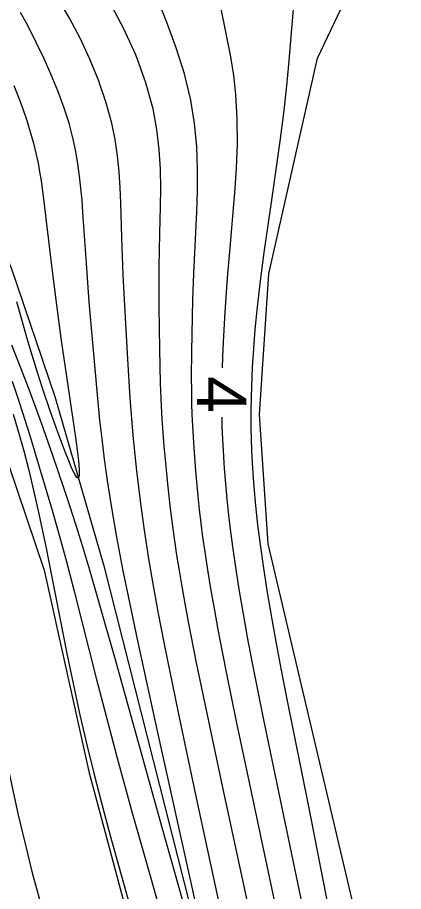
# Model space of a CAD drawing. Extents: x 2602990 to 2605851, y 618069 to 619180.
# Drawn here: x 2603698.04 to 2603713.71, y 618729.98 to 618765.48 of the extents above; entities that cross this region are included whole.
import ezdxf

# ---------------------------------------------------------------- set-up
doc = ezdxf.new("R2010")
doc.units = 0
for name, color, linetype in [('DTM Contours Major', 7, 'Continuous'), ('DTM Contours Major Text', 7, 'Continuous'), ('DTM Contours Minor', 7, 'Continuous'), ('PH Exist DTM Breakline', 7, 'Continuous')]:
    doc.layers.add(name, color=color, linetype=linetype)

msp = doc.modelspace()

# ---------------------------------------------------------------- linework, layer by layer
at = {"layer": 'DTM Contours Major'}
for points in [[(2603706.355, 618751.25), (2603706.37, 618751.699), (2603706.397, 618752.308), (2603706.466, 618753.517), (2603706.563, 618754.9), (2603706.681, 618756.276), (2603706.785, 618757.407), (2603706.865, 618758.358), (2603706.929, 618759.343), (2603706.966, 618760.348), (2603706.961, 618761.356), (2603706.904, 618762.353), (2603706.816, 618763.124), (2603706.697, 618763.88), (2603706.557, 618764.626), (2603706.251, 618766.098)], [(2603709.685, 618729.033), (2603708.976, 618732.474), (2603708.043, 618736.961), (2603707.772, 618738.304), (2603707.57, 618739.331), (2603707.382, 618740.318), (2603707.21, 618741.267), (2603707.053, 618742.18), (2603706.912, 618743.058), (2603706.788, 618743.904), (2603706.697, 618744.596), (2603706.617, 618745.266), (2603706.549, 618745.918), (2603706.49, 618746.551), (2603706.442, 618747.167), (2603706.383, 618748.125), (2603706.353, 618748.829), (2603706.343, 618749.25)]]:
    msp.add_lwpolyline(points, dxfattribs=at)
at = {"layer": 'DTM Contours Minor'}
for points in [[(2603710.709, 618729.152), (2603709.877, 618733.365), (2603708.978, 618737.858), (2603708.759, 618738.978), (2603708.554, 618740.061), (2603708.363, 618741.11), (2603708.189, 618742.129), (2603708.033, 618743.118), (2603707.897, 618744.081), (2603707.798, 618744.876), (2603707.714, 618745.655), (2603707.645, 618746.419), (2603707.592, 618747.168), (2603707.554, 618747.904), (2603707.528, 618748.818), (2603707.525, 618749.575), (2603707.545, 618750.514), (2603707.579, 618751.269), (2603707.629, 618752.032), (2603707.692, 618752.805), (2603707.769, 618753.588), (2603707.893, 618754.677), (2603708.058, 618755.94), (2603708.377, 618758.156), (2603708.544, 618759.306), (2603708.705, 618760.459), (2603708.852, 618761.597), (2603708.977, 618762.703), (2603709.059, 618763.567), (2603709.332, 618766.967)], [(2603706.891, 618726.502), (2603706.052, 618730.343), (2603705.27, 618733.972), (2603704.578, 618737.249), (2603704.011, 618740.033), (2603703.757, 618741.34), (2603703.547, 618742.484), (2603703.373, 618743.499), (2603703.193, 618744.658), (2603703.045, 618745.738), (2603702.962, 618746.402), (2603702.885, 618747.062), (2603702.814, 618747.716), (2603702.75, 618748.363), (2603702.693, 618749.002), (2603702.614, 618750.032), (2603702.519, 618751.605), (2603702.38, 618754.005), (2603702.331, 618755.022), (2603702.28, 618756.546), (2603702.238, 618757.947), (2603702.21, 618758.573), (2603702.166, 618759.212), (2603702.098, 618759.862), (2603702.001, 618760.521), (2603701.866, 618761.188), (2603701.629, 618762.056), (2603701.328, 618762.925), (2603700.975, 618763.786), (2603700.58, 618764.631), (2603700.154, 618765.449), (2603699.708, 618766.233)], [(2603708.799, 618728.086), (2603707.36, 618734.855), (2603706.934, 618736.886), (2603706.552, 618738.753), (2603706.362, 618739.716), (2603706.188, 618740.622), (2603706.031, 618741.477), (2603705.89, 618742.285), (2603705.764, 618743.052), (2603705.653, 618743.781), (2603705.57, 618744.372), (2603705.496, 618744.942), (2603705.431, 618745.495), (2603705.373, 618746.033), (2603705.277, 618747.072), (2603705.206, 618747.995), (2603705.154, 618748.901), (2603705.135, 618749.35), (2603705.121, 618749.798), (2603705.112, 618750.33), (2603705.109, 618750.861), (2603705.118, 618751.917), (2603705.162, 618754.009), (2603705.198, 618755.081), (2603705.318, 618757.587), (2603705.346, 618758.437), (2603705.349, 618759.323), (2603705.314, 618760.238), (2603705.227, 618761.174), (2603705.074, 618762.122), (2603704.816, 618763.185), (2603704.48, 618764.249), (2603704.089, 618765.31), (2603703.664, 618766.364)], [(2603708.291, 618725.296), (2603706.371, 618734.209), (2603705.802, 618736.895), (2603705.313, 618739.277), (2603704.988, 618740.933), (2603704.849, 618741.677), (2603704.725, 618742.373), (2603704.614, 618743.026), (2603704.515, 618743.643), (2603704.372, 618744.619), (2603704.254, 618745.532), (2603704.154, 618746.41), (2603704.042, 618747.523), (2603703.994, 618748.073), (2603703.952, 618748.62), (2603703.915, 618749.163), (2603703.886, 618749.701), (2603703.849, 618750.632), (2603703.818, 618752.009), (2603703.79, 618753.735), (2603703.786, 618754.593), (2603703.792, 618755.354), (2603703.823, 618756.707), (2603703.852, 618757.783), (2603703.859, 618758.533), (2603703.844, 618759.311), (2603703.794, 618760.112), (2603703.697, 618760.932), (2603703.542, 618761.768), (2603703.243, 618762.861), (2603702.84, 618763.959), (2603702.345, 618765.047), (2603701.772, 618766.112)], [(2603705.716, 618727.483), (2603705.132, 618730.163), (2603703.708, 618736.567), (2603702.922, 618740.169), (2603702.598, 618741.714), (2603702.337, 618743.013), (2603702.08, 618744.379), (2603701.848, 618745.724), (2603701.7, 618746.67), (2603701.576, 618747.545), (2603701.473, 618748.36), (2603701.386, 618749.124), (2603701.283, 618750.16), (2603700.958, 618753.933), (2603700.839, 618755.486), (2603700.697, 618757.567), (2603700.661, 618758.054), (2603700.618, 618758.543), (2603700.565, 618759.036), (2603700.498, 618759.532), (2603700.414, 618760.031), (2603700.308, 618760.533), (2603700.136, 618761.186), (2603699.926, 618761.841), (2603699.685, 618762.497), (2603699.416, 618763.15), (2603699.126, 618763.798), (2603698.819, 618764.439), (2603698.609, 618764.856), (2603698.393, 618765.269), (2603698.167, 618765.677)], [(2603697.895, 618762.714), (2603698.084, 618762.235), (2603698.259, 618761.763), (2603698.419, 618761.297), (2603698.564, 618760.835), (2603698.692, 618760.375), (2603698.803, 618759.917), (2603698.877, 618759.561), (2603698.942, 618759.204), (2603698.999, 618758.843), (2603699.099, 618758.107), (2603699.43, 618755.288), (2603699.593, 618754.005), (2603699.808, 618752.45), (2603700.398, 618748.416), (2603700.466, 618747.909), (2603700.518, 618747.471), (2603700.547, 618747.123), (2603700.549, 618746.884), (2603700.517, 618746.774), (2603700.456, 618746.798), (2603700.366, 618746.932), (2603700.253, 618747.161), (2603700.12, 618747.47), (2603699.971, 618747.845), (2603699.729, 618748.493), (2603699.387, 618749.46), (2603699.077, 618750.379), (2603698.854, 618751.065), (2603698.633, 618751.768), (2603698.419, 618752.484), (2603698.213, 618753.206), (2603698.019, 618753.928)], [(2603697.797, 618752.185), (2603698.181, 618751.223), (2603698.541, 618750.277), (2603699.001, 618749.019), (2603699.463, 618747.708), (2603699.914, 618746.386), (2603700.155, 618745.655), (2603700.409, 618744.862), (2603700.678, 618743.995), (2603700.964, 618743.044), (2603701.35, 618741.715), (2603702.004, 618739.401), (2603703.912, 618732.542), (2603704.734, 618729.614)], [(2603697.826, 618750.713), (2603698.123, 618749.813), (2603698.541, 618748.499), (2603698.928, 618747.234), (2603699.439, 618745.506), (2603699.723, 618744.514), (2603700.006, 618743.483), (2603700.345, 618742.185), (2603701.234, 618738.651), (2603701.502, 618737.614), (2603702.065, 618735.503), (2603702.701, 618733.186), (2603703.396, 618730.711), (2603704.132, 618728.124)], [(2603697.869, 618749.363), (2603698.086, 618748.642), (2603698.296, 618747.881), (2603698.498, 618747.088), (2603698.693, 618746.271), (2603698.881, 618745.44), (2603699.19, 618743.991), (2603699.441, 618742.749), (2603700.064, 618739.583), (2603700.302, 618738.429), (2603700.566, 618737.216), (2603700.861, 618735.936), (2603701.141, 618734.795), (2603701.453, 618733.579), (2603701.805, 618732.261), (2603702.696, 618729.07)], [(2603697.586, 618735.361), (2603698.056, 618733.157), (2603698.644, 618730.749), (2603699.337, 618728.195)]]:
    msp.add_lwpolyline(points, dxfattribs=at)
at = {"layer": 'PH Exist DTM Breakline'}
for points in [[(2603740.721, 618580.462), (2603743.569, 618585.707), (2603745.367, 618590.394), (2603745.968, 618596.178), (2603746.213, 618600.624), (2603742.35, 618614.727), (2603732.327, 618649.349), (2603723.779, 618678.063), (2603708.215, 618744.099), (2603707.858, 618749.354), (2603708.238, 618755.061), (2603710.212, 618763.823), (2603713.612, 618770.972), (2603717.092, 618777.529), (2603722.485, 618784.846)], [(2603694.236, 618761.688), (2603696.339, 618758.714), (2603697.786, 618755.313), (2603699.555, 618750.087), (2603701.551, 618743.214), (2603719.318, 618673.027), (2603724.007, 618658.781), (2603728.272, 618644.889), (2603730.819, 618637.094), (2603733.79, 618626.275), (2603735.965, 618622.193), (2603738.21, 618617.242), (2603739.916, 618612.255), (2603740.698, 618609.356), (2603741.419, 618606.576), (2603742.132, 618604.546), (2603741.508, 618601.391), (2603741.24, 618599.912)], [(2603693.594, 618757.991), (2603696.953, 618749.447), (2603699.128, 618743.035), (2603700.938, 618734.86), (2603717.655, 618672.358), (2603723.355, 618654.1), (2603726.943, 618644.229)]]:
    msp.add_lwpolyline(points, dxfattribs=at)

# ---------------------------------------------------------------- texts
at = {"layer": 'DTM Contours Major Text'}
msp.add_text('4', height=2, rotation=269.6706, dxfattribs=at).set_placement((2603705.339, 618750.909))

doc.saveas('drawing.dxf')
